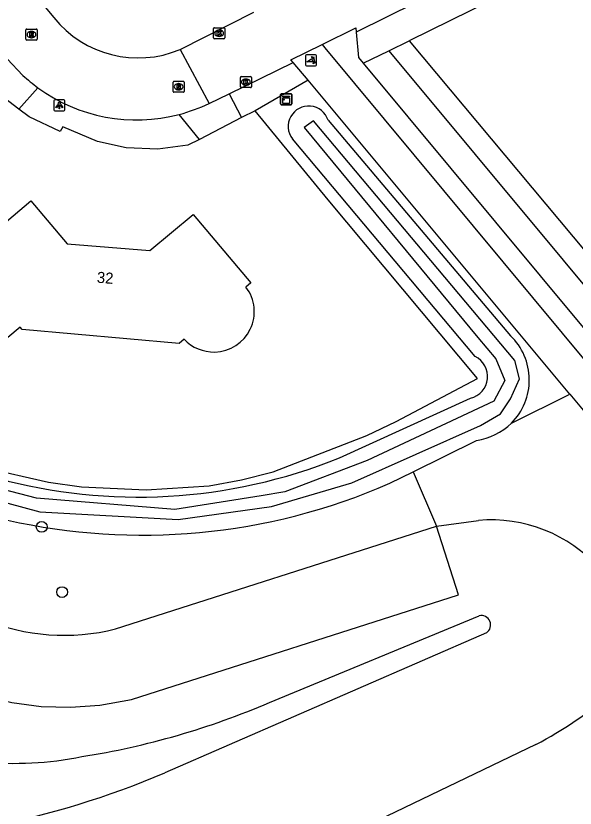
# Model space of a CAD drawing. Extents: x 157321 to 158827, y 386650 to 388532.
# Drawn here: x 158069.6 to 158120.2, y 386849.9 to 386921.4 of the extents above; entities that cross this region are included whole.
import ezdxf

# ---------------------------------------------------------------- set-up
doc = ezdxf.new("R2010")
doc.units = 0
for name, color, linetype in [('IMGEO_Boom', 7, 'Continuous'), ('IMGEO_Fietspad_gesloten', 7, 'Continuous'), ('IMGEO_Groenvoorziening', 7, 'Continuous'), ('IMGEO_Hek', 7, 'Continuous'), ('IMGEO_Kast', 7, 'Continuous'), ('IMGEO_Kolk', 7, 'Continuous'), ('IMGEO_Lichtpunt', 7, 'Continuous'), ('IMGEO_Pand', 7, 'Continuous'), ('IMGEO_Pand_nummerreeks', 7, 'Continuous'), ('IMGEO_Poller', 7, 'Continuous'), ('IMGEO_Rijbaan_lokaal_gesloten', 7, 'Continuous'), ('IMGEO_Rioolput', 7, 'Continuous'), ('IMGEO_Voetpad_halfverhard', 7, 'Continuous'), ('IMGEO_Voetpad_open', 7, 'Continuous'), ('IMGEO_Waterloop', 7, 'Continuous')]:
    doc.layers.add(name, color=color, linetype=linetype)

msp = doc.modelspace()

# ---------------------------------------------------------------- linework, layer by layer
at = {"layer": 'IMGEO_Boom'}
for centre in [(158071.98, 386875.268), (158073.824, 386869.375)]:
    msp.add_circle(centre, 0.489, dxfattribs=at)
at = {"layer": 'IMGEO_Fietspad_gesloten'}
for points in [[(158097.312, 386918.855), (158097.562, 386918.555), (158124.389, 386886.327)], [(158096.05, 386915.628), (158094.716, 386917.227)], [(158119.718, 386887.267), (158096.05, 386915.628)], [(158119.718, 386887.267), (158121.527, 386885.1), (158121.936, 386884.596), (158124.589, 386880.97), (158127.592, 386876.427), (158129.118, 386874.187), (158130.838, 386872.092), (158131.689, 386871.184), (158148.746, 386852.408), (158148.798, 386852.356), (158148.981, 386852.148), (158149.144, 386851.925), (158149.288, 386851.688), (158149.409, 386851.439)]]:
    msp.add_lwpolyline(points, dxfattribs=at)
at = {"layer": 'IMGEO_Groenvoorziening'}
for points in [[(157915.669, 387039.524), (157916.246, 387034.499), (157917.326, 387029.652), (157918.224, 387026.707), (157925.534, 387014.398), (157933.739, 387003.394), (158036.298, 386879.994), (158040.875, 386875.274), (158045.999, 386870.991), (158051.541, 386867.268), (158057.356, 386864.191), (158059.718, 386863.157), (158065.313, 386860.377), (158069.288, 386859.404), (158071.922, 386859.047), (158074.577, 386858.967), (158077.228, 386859.164), (158080.09, 386859.682), (158109.645, 386869.131), (158107.666, 386875.322)], [(157997.832, 386951.408), (158016.34, 386929.351), (158048.856, 386891.347), (158052.006, 386888.362), (158054.735, 386886.23), (158061.143, 386882.788), (158063.836, 386881.61), (158066.74, 386880.636), (158072.605, 386879.295), (158075.571, 386878.874), (158081.422, 386878.627), (158087.103, 386878.964), (158090.042, 386879.509), (158092.91, 386880.238), (158101.35, 386883.538), (158104.009, 386884.795), (158111.36, 386888.673), (158097.876, 386904.822), (158091.265, 386912.857)], [(158136.5, 386935.036), (158136.662, 386934.702), (158105.187, 386919.192)], [(158103.345, 386918.288), (158105.187, 386919.192)], [(158105.187, 386919.192), (158124.958, 386895.56), (158143.449, 386873.515)], [(158101.035, 386917.155), (158103.345, 386918.288)], [(158103.345, 386918.288), (158126.902, 386889.993), (158130.245, 386885.557), (158134.523, 386879.166), (158136.85, 386876.334), (158155.902, 386855.594)], [(158096.05, 386915.628), (158091.265, 386912.857)], [(158086.236, 386910.265), (158085.175, 386909.75), (158082.486, 386909.396), (158079.62, 386909.517), (158077.011, 386910.083), (158073.901, 386911.403), (158073.659, 386910.987), (158070.85, 386912.314), (158069.919, 386913.022)], [(158091.265, 386912.857), (158090.046, 386912.266)], [(158097.856, 386912.013), (158114.339, 386892.545)], [(158111.146, 386890.659), (158094.635, 386910.327)], [(158098.901, 386881.517), (158110.744, 386886.903)], [(158114.42, 386884.644), (158119.718, 386887.267)], [(158105.538, 386880.246), (158111.272, 386883.085)], [(158103.444, 386879.209), (158105.538, 386880.246)], [(158105.538, 386880.246), (158107.666, 386875.322)], [(158078.66, 386866.049), (158107.666, 386875.322)], [(158107.666, 386875.322), (158111.443, 386875.85)], [(158092.579, 386859.41), (158111.509, 386867.244)], [(158112.19, 386865.704), (158083.102, 386853.044)], [(158116.643, 386855.618), (158077.808, 386836.941)]]:
    msp.add_lwpolyline(points, dxfattribs=at)
for centre, radius, start, end in [((158096.099, 386911.449), 1.845, 17.7904, 217.46831), ((158080.676, 386926.5), 48.535, 217.7085, 292.05577), ((158081.085, 386930.214), 55.69, 221.05965, 293.67108), ((158110.524, 386888.555), 5.521, 314.89207, 46.28266), ((158110.266, 386888.854), 2.008, 283.76808, 64.01384), ((158110.525, 386888.55), 5.516, 277.77887, 314.91358), ((158112.613, 386862.868), 13.035, 41.6175, 95.15123), ((158074.017, 386884.35), 18.881, 247.26616, 284.23666), ((158111.691, 386866.404), 0.86, 305.48276, 102.22802), ((158102.095, 386884.146), 32.023, 297.02032, 311.82362), ((158064.508, 386924.801), 71.162, 278.98225, 293.23308), ((158069.581, 386884.054), 30.152, 246.84209, 281.54972), ((158051.698, 386927.118), 80.456, 281.11036, 292.97453)]:
    msp.add_arc(centre, radius, start, end, dxfattribs=at)
at = {"layer": 'IMGEO_Hek'}
msp.add_lwpolyline([(158105.538, 386880.246), (158107.666, 386875.322)], dxfattribs=at)
at = {"layer": 'IMGEO_Kast'}
for p, q in [((158093.572, 386913.481), (158093.572, 386914.322)), ((158093.572, 386914.322), (158093.572, 386913.481)), ((158093.647, 386914.406), (158094.488, 386914.406)), ((158094.488, 386914.406), (158093.647, 386914.406)), ((158094.572, 386914.331), (158094.572, 386913.49)), ((158094.572, 386913.49), (158094.572, 386914.331)), ((158094.497, 386913.406), (158093.656, 386913.406)), ((158093.656, 386913.406), (158094.497, 386913.406))]:
    msp.add_line(p, q, dxfattribs=at)
for points in [[(158093.767, 386914.196), (158094.367, 386914.196), (158094.367, 386914.111), (158093.767, 386914.111), (158093.767, 386914.196)], [(158093.767, 386914.021), (158094.367, 386914.021), (158094.367, 386913.532), (158093.767, 386913.532), (158093.767, 386914.021)]]:
    msp.add_lwpolyline(points, dxfattribs=at)
msp.add_circle((158093.851, 386913.87), 0.0377, dxfattribs=at)
for centre, start, end in [((158093.65, 386914.328), 92.4484, 184.28452), ((158093.65, 386914.328), 92.4484, 184.28452), ((158094.494, 386914.328), 2.4484, 94.28452), ((158094.494, 386914.328), 2.4484, 94.28452), ((158093.65, 386913.484), 182.4484, 274.28452), ((158093.65, 386913.484), 182.4484, 274.28452), ((158094.494, 386913.484), 272.4484, 4.28452), ((158094.494, 386913.484), 272.4484, 4.28452)]:
    msp.add_arc(centre, 0.0779, start, end, dxfattribs=at)
at = {"layer": 'IMGEO_Kolk'}
for p, q in [((158087.594, 386920.372), (158088.446, 386920.372)), ((158087.519, 386919.446), (158087.519, 386920.298)), ((158088.007, 386920.152), (158088.032, 386920.152)), ((158088.52, 386920.298), (158088.52, 386919.446)), ((158088.446, 386919.372), (158087.594, 386919.372)), ((158088.03, 386919.592), (158088.005, 386919.592)), ((158089.931, 386915.031), (158089.931, 386915.883)), ((158090.006, 386915.957), (158090.858, 386915.957)), ((158090.419, 386915.737), (158090.444, 386915.737)), ((158090.932, 386915.883), (158090.932, 386915.031)), ((158090.858, 386914.957), (158090.006, 386914.957)), ((158090.442, 386915.177), (158090.417, 386915.177))]:
    msp.add_line(p, q, dxfattribs=at)
for points in [[(158087.594, 386920.372), (158088.446, 386920.372)], [(158087.519, 386919.446), (158087.519, 386920.298)], [(158087.84, 386920.072), (158087.963, 386920.072), (158087.963, 386919.921), (158088.093, 386920.072), (158088.257, 386920.072), (158088.111, 386919.921), (158088.264, 386919.672), (158088.112, 386919.672), (158088.027, 386919.836), (158087.963, 386919.769), (158087.963, 386919.672), (158087.84, 386919.672), (158087.84, 386920.072)], [(158088.52, 386920.298), (158088.52, 386919.446)], [(158088.446, 386919.372), (158087.594, 386919.372)], [(158089.931, 386915.031), (158089.931, 386915.883)], [(158090.006, 386915.957), (158090.858, 386915.957)], [(158090.252, 386915.657), (158090.375, 386915.657), (158090.375, 386915.506), (158090.505, 386915.657), (158090.669, 386915.657), (158090.523, 386915.506), (158090.676, 386915.257), (158090.524, 386915.257), (158090.439, 386915.421), (158090.375, 386915.354), (158090.375, 386915.257), (158090.252, 386915.257), (158090.252, 386915.657)], [(158090.932, 386915.883), (158090.932, 386915.031)], [(158090.858, 386914.957), (158090.006, 386914.957)]]:
    msp.add_lwpolyline(points, dxfattribs=at)
for centre, start, end in [((158087.596, 386920.296), 91.55205, 178.44795), ((158087.596, 386920.296), 91.55205, 178.44795), ((158088.444, 386920.296), 1.55205, 88.44795), ((158088.444, 386920.296), 1.55205, 88.44795), ((158087.596, 386919.448), 181.55205, 268.44795), ((158087.596, 386919.448), 181.55205, 268.44795), ((158088.444, 386919.448), 271.55205, 358.44795), ((158088.444, 386919.448), 271.55205, 358.44795), ((158090.008, 386915.881), 91.55205, 178.44795), ((158090.008, 386915.881), 91.55205, 178.44795), ((158090.856, 386915.881), 1.55205, 88.44795), ((158090.856, 386915.881), 1.55205, 88.44795), ((158090.008, 386915.033), 181.55205, 268.44795), ((158090.008, 386915.033), 181.55205, 268.44795), ((158090.856, 386915.033), 271.55205, 358.44795), ((158090.856, 386915.033), 271.55205, 358.44795)]:
    msp.add_arc(centre, 0.0765, start, end, dxfattribs=at)
for centre, major_axis, ratio, start_param, end_param in [((158088.006, 386919.872), (-0.387, 0.002), 0.722429, 4.712389, 7.853982), ((158088.031, 386919.872), (-0.39, 0.002), 0.717154, 1.570796, 4.712389), ((158090.418, 386915.457), (-0.387, 0.002), 0.722429, 4.712389, 7.853982), ((158090.443, 386915.457), (-0.39, 0.002), 0.717154, 1.570796, 4.712389)]:
    msp.add_ellipse(centre, major_axis=major_axis, ratio=ratio, start_param=start_param, end_param=end_param, dxfattribs=at)
at = {"layer": 'IMGEO_Lichtpunt'}
for p, q in [((158073.081, 386913.757), (158073.081, 386912.95)), ((158073.081, 386913.757), (158073.081, 386912.95)), ((158073.983, 386913.852), (158073.175, 386913.852)), ((158073.983, 386913.852), (158073.175, 386913.852)), ((158074.077, 386912.95), (158074.077, 386913.757)), ((158074.077, 386912.95), (158074.077, 386913.757)), ((158073.175, 386912.856), (158073.983, 386912.856)), ((158073.175, 386912.856), (158073.983, 386912.856))]:
    msp.add_line(p, q, dxfattribs=at)
for points in [[(158073.455, 386913.421), (158073.494, 386913.393), (158073.306, 386913.131), (158073.268, 386913.158), (158073.455, 386913.421)], [(158073.557, 386913.373), (158073.604, 386913.373), (158073.604, 386913.051), (158073.557, 386913.051), (158073.557, 386913.373)], [(158073.667, 386913.393), (158073.705, 386913.42), (158073.892, 386913.158), (158073.853, 386913.13), (158073.667, 386913.393)]]:
    msp.add_lwpolyline(points, dxfattribs=at)
msp.add_circle((158073.58, 386913.555), 0.0994, dxfattribs=at)
for centre, start, end in [((158073.175, 386913.757), 90, 180), ((158073.175, 386913.757), 90, 180), ((158073.983, 386913.757), 0, 90), ((158073.983, 386913.757), 0, 90), ((158073.175, 386912.95), 180, 270), ((158073.175, 386912.95), 180, 270), ((158073.983, 386912.95), 270, 0), ((158073.983, 386912.95), 270, 360)]:
    msp.add_arc(centre, 0.0946, start, end, dxfattribs=at)
at = {"layer": 'IMGEO_Pand'}
for points in [[(158084.853, 386892.236), (158084.392, 386891.85), (158070.23, 386893.094), (158070.037, 386893.317), (158060.32, 386885.17), (158055.297, 386891.137), (158065.007, 386899.299), (158064.814, 386899.529), (158067.172, 386901.511), (158070.999, 386904.728), (158074.288, 386900.831), (158081.758, 386900.244), (158085.668, 386903.501)], [(158085.668, 386903.501), (158090.877, 386897.31), (158090.442, 386896.935)]]:
    msp.add_lwpolyline(points, dxfattribs=at)
for centre, radius, start, end in [((158087.543, 386894.717), 3.65, 271.3418, 37.41048), ((158087.533, 386894.723), 3.656, 222.86156, 271.4859)]:
    msp.add_arc(centre, radius, start, end, dxfattribs=at)
at = {"layer": 'IMGEO_Poller'}
for p, q in [((158095.82, 386917.827), (158095.82, 386917.02)), ((158095.82, 386917.827), (158095.82, 386917.02)), ((158096.722, 386917.922), (158095.914, 386917.922)), ((158096.722, 386917.922), (158095.914, 386917.922)), ((158096.816, 386917.02), (158096.816, 386917.827)), ((158096.816, 386917.02), (158096.816, 386917.827)), ((158095.914, 386916.925), (158096.722, 386916.925)), ((158095.914, 386916.925), (158096.722, 386916.925))]:
    msp.add_line(p, q, dxfattribs=at)
for points in [[(158096.455, 386917.278), (158095.942, 386917.278), (158096.372, 386917.553)], [(158096.499, 386917.651), (158096.487, 386917.578), (158096.362, 386917.783)], [(158096.362, 386917.783), (158096.593, 386917.717), (158096.522, 386917.685)], [(158096.515, 386917.106), (158096.581, 386917.337), (158096.611, 386917.269)], [(158096.647, 386917.242), (158096.719, 386917.231), (158096.515, 386917.106)]]:
    msp.add_lwpolyline(points, dxfattribs=at)
for centre, radius, start, end in [((158095.914, 386917.827), 0.0946, 90, 180), ((158095.914, 386917.827), 0.0946, 90, 180), ((158096.127, 386917.328), 0.332, 351.32473, 42.4854), ((158096.141, 386917.338), 0.476, 351.75274, 41.16905), ((158096.141, 386917.338), 0.516, 349.35686, 42.29123), ((158096.722, 386917.827), 0.0946, 0, 90), ((158096.722, 386917.827), 0.0946, 0, 90), ((158095.914, 386917.02), 0.0946, 180, 270), ((158095.914, 386917.02), 0.0946, 180, 270), ((158096.722, 386917.02), 0.0946, 270, 0), ((158096.722, 386917.02), 0.0946, 270, 0)]:
    msp.add_arc(centre, radius, start, end, dxfattribs=at)
at = {"layer": 'IMGEO_Rijbaan_lokaal_gesloten'}
for points in [[(158041.42, 386959.024), (158073.076, 386921.282)], [(158135.377, 386937.287), (158100.401, 386919.961)], [(158084.484, 386918.398), (158091.159, 386921.783)], [(158097.312, 386918.855), (158100.366, 386920.365), (158100.401, 386919.961)], [(158070.286, 386916.061), (158068.865, 386917.568), (158067.446, 386919.287)], [(158084.484, 386918.398), (158087.116, 386913.533)], [(158094.716, 386917.227), (158094.507, 386917.478), (158095.897, 386918.16), (158097.312, 386918.855)], [(158088.912, 386914.406), (158094.716, 386917.227)], [(158087.116, 386913.533), (158088.912, 386914.406)]]:
    msp.add_lwpolyline(points, dxfattribs=at)
for centre, radius, start, end in [((158080.71, 386927.472), 9.828, 219.04052, 292.58466), ((158080.647, 386927.263), 15.259, 227.2341, 233.82394), ((158080.556, 386927.156), 15.119, 233.8613, 284.7319), ((158080.605, 386927.04), 14.995, 284.66569, 295.73708)]:
    msp.add_arc(centre, radius, start, end, dxfattribs=at)
at = {"layer": 'IMGEO_Rioolput'}
for p, q in [((158070.557, 386919.325), (158070.557, 386920.177)), ((158070.632, 386920.251), (158071.484, 386920.251)), ((158071.045, 386920.031), (158071.07, 386920.031)), ((158071.558, 386920.177), (158071.558, 386919.325)), ((158071.484, 386919.251), (158070.632, 386919.251)), ((158071.068, 386919.471), (158071.043, 386919.471)), ((158083.855, 386914.611), (158083.855, 386915.463)), ((158083.93, 386915.537), (158084.782, 386915.537)), ((158084.343, 386915.317), (158084.368, 386915.317)), ((158084.856, 386915.463), (158084.856, 386914.611)), ((158084.366, 386914.757), (158084.341, 386914.757)), ((158084.782, 386914.537), (158083.93, 386914.537))]:
    msp.add_line(p, q, dxfattribs=at)
for points in [[(158070.557, 386919.325), (158070.557, 386920.177)], [(158070.632, 386920.251), (158071.484, 386920.251)], [(158071.146, 386919.949), (158070.894, 386919.951), (158070.894, 386919.551)], [(158070.894, 386919.551), (158071.018, 386919.551), (158071.018, 386919.713), (158071.029, 386919.713)], [(158071.072, 386919.87), (158071.018, 386919.87), (158071.018, 386919.789)], [(158071.018, 386919.789), (158071.07, 386919.789)], [(158071.076, 386919.684), (158071.147, 386919.551), (158071.287, 386919.551), (158071.222, 386919.677)], [(158071.558, 386920.177), (158071.558, 386919.325)], [(158071.484, 386919.251), (158070.632, 386919.251)], [(158083.855, 386914.611), (158083.855, 386915.463)], [(158083.93, 386915.537), (158084.782, 386915.537)], [(158084.856, 386915.463), (158084.856, 386914.611)], [(158084.444, 386915.235), (158084.192, 386915.237), (158084.192, 386914.837)], [(158084.192, 386914.837), (158084.316, 386914.837), (158084.316, 386914.999), (158084.327, 386914.999)], [(158084.37, 386915.156), (158084.316, 386915.156), (158084.316, 386915.075)], [(158084.316, 386915.075), (158084.368, 386915.075)], [(158084.374, 386914.97), (158084.445, 386914.837), (158084.585, 386914.837), (158084.52, 386914.963)], [(158084.782, 386914.537), (158083.93, 386914.537)]]:
    msp.add_lwpolyline(points, dxfattribs=at)
for centre, radius, start, end in [((158070.634, 386920.175), 0.0765, 91.55205, 178.44795), ((158070.634, 386920.175), 0.0765, 91.55205, 178.44795), ((158071.028, 386919.66), 0.0533, 26.02933, 88.69889), ((158071.054, 386919.978), 0.19, 274.7715, 282.96867), ((158071.078, 386919.774), 0.0964, 77.00612, 93.18647), ((158071.092, 386919.831), 0.0378, 276.66336, 79.67722), ((158071.145, 386919.839), 0.109, 350.36119, 89.41601), ((158071.143, 386919.839), 0.112, 277.58423, 350.98172), ((158071.127, 386919.624), 0.108, 29.51342, 73.79051), ((158071.482, 386920.175), 0.0765, 1.55205, 88.44795), ((158071.482, 386920.175), 0.0765, 1.55205, 88.44795), ((158070.634, 386919.327), 0.0765, 181.55205, 268.44795), ((158070.634, 386919.327), 0.0765, 181.55205, 268.44795), ((158071.482, 386919.327), 0.0765, 271.55205, 358.44795), ((158071.482, 386919.327), 0.0765, 271.55205, 358.44795), ((158083.932, 386915.461), 0.0765, 91.55205, 178.44795), ((158083.932, 386915.461), 0.0765, 91.55205, 178.44795), ((158084.78, 386915.461), 0.0765, 1.55205, 88.44795), ((158084.78, 386915.461), 0.0765, 1.55205, 88.44795), ((158083.932, 386914.613), 0.0765, 181.55205, 268.44795), ((158083.932, 386914.613), 0.0765, 181.55205, 268.44795), ((158084.326, 386914.946), 0.0533, 26.02933, 88.69889), ((158084.352, 386915.264), 0.19, 274.7715, 282.96867), ((158084.376, 386915.06), 0.0964, 77.00612, 93.18647), ((158084.39, 386915.117), 0.0378, 276.66336, 79.67722), ((158084.443, 386915.125), 0.109, 350.36119, 89.41601), ((158084.441, 386915.125), 0.112, 277.58423, 350.98172), ((158084.425, 386914.91), 0.108, 29.51342, 73.79051), ((158084.78, 386914.613), 0.0765, 271.55205, 358.44795), ((158084.78, 386914.613), 0.0765, 271.55205, 358.44795)]:
    msp.add_arc(centre, radius, start, end, dxfattribs=at)
for centre, major_axis, ratio, start_param, end_param in [((158071.044, 386919.751), (-0.387, 0.002), 0.722429, 4.712389, 7.853982), ((158071.069, 386919.751), (-0.39, 0.002), 0.717154, 1.570796, 4.712389), ((158084.342, 386915.037), (-0.387, 0.002), 0.722429, 4.712389, 7.853982), ((158084.367, 386915.037), (-0.39, 0.002), 0.717154, 1.570796, 4.712389)]:
    msp.add_ellipse(centre, major_axis=major_axis, ratio=ratio, start_param=start_param, end_param=end_param, dxfattribs=at)
at = {"layer": 'IMGEO_Voetpad_halfverhard'}
for points in [[(158100.401, 386919.961), (158100.596, 386917.682), (158101.035, 386917.155)], [(158101.035, 386917.155), (158124.942, 386888.44)]]:
    msp.add_lwpolyline(points, dxfattribs=at)
at = {"layer": 'IMGEO_Voetpad_open'}
for points in [[(158069.919, 386913.022), (158068.222, 386914.313), (158065.373, 386917.573)], [(158069.919, 386913.022), (158071.64, 386914.946)], [(158088.912, 386914.406), (158090.046, 386912.266)], [(158086.236, 386910.265), (158084.401, 386912.534)], [(158090.046, 386912.266), (158086.236, 386910.265)]]:
    msp.add_lwpolyline(points, dxfattribs=at)
at = {"layer": 'IMGEO_Waterloop'}
for points in [[(158095.701, 386911.342), (158111.4, 386892.389), (158113.022, 386890.458), (158113.833, 386888.489), (158112.829, 386886.635), (158101.398, 386881.267), (158093.944, 386878.448), (158091.801, 386878.081), (158083.999, 386876.845), (158071.525, 386877.849), (158063.26, 386880.012), (158059.862, 386881.556), (158050.67, 386886.616), (158047.349, 386889.435), (158044.337, 386892.64), (157951.031, 387003.711), (157941.028, 387015.529), (157936.703, 387021.226), (157932.995, 387028.081), (157930.292, 387037.813), (157929.635, 387046.889), (157929.79, 387051.06), (157930.408, 387058.32), (157934.617, 387071.335)], [(157932.204, 387070.08), (157929.693, 387061.429), (157928.612, 387057.181), (157927.955, 387046.676), (157928.805, 387037.253), (157931.586, 387027.907), (157935.448, 387020.801), (157938.923, 387016.244), (157998.707, 386945.337), (158035.782, 386900.577), (158043.159, 386891.424), (158050.149, 386885.438), (158062.314, 386879.181), (158071.815, 386876.632), (158084.328, 386875.937), (158092.747, 386877.096), (158100.007, 386879.259), (158111.632, 386884.434), (158113.447, 386885.476), (158114.335, 386886.828), (158115.146, 386888.643), (158114.722, 386890.304), (158096.532, 386911.95), (158095.701, 386911.342)]]:
    msp.add_lwpolyline(points, dxfattribs=at)

# ---------------------------------------------------------------- texts
at = {"layer": 'IMGEO_Pand_nummerreeks'}
msp.add_text('32', height=1, rotation=355.50801, dxfattribs=at).set_placement((158076.939, 386897.333))

doc.saveas('drawing.dxf')
